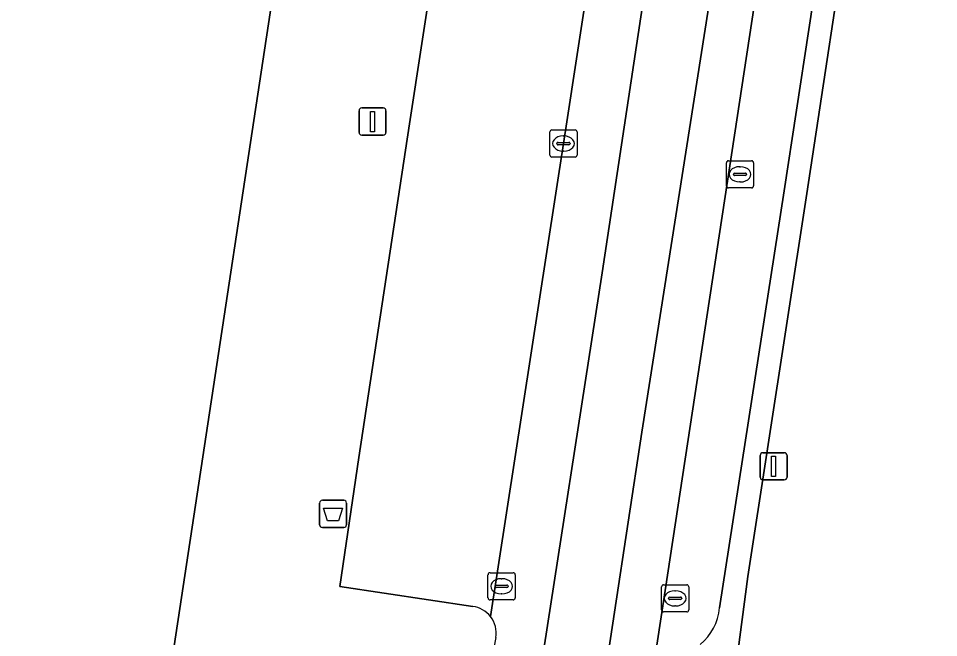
# Model space of a CAD drawing. Extents: x 161084 to 161928, y 385354 to 386522.
# Drawn here: x 161622.73 to 161656.61, y 385468.42 to 385491.21 of the extents above; entities that cross this region are included whole.
import ezdxf

# ---------------------------------------------------------------- set-up
doc = ezdxf.new("R2010")
doc.units = 0
for name, color, linetype in [('IMGEO_Afvalbak', 7, 'Continuous'), ('IMGEO_Fietspad_gesloten', 7, 'Continuous'), ('IMGEO_Groenvoorziening', 7, 'Continuous'), ('IMGEO_Kolk', 7, 'Continuous'), ('IMGEO_Lichtmast', 7, 'Continuous'), ('IMGEO_Pand', 7, 'Continuous'), ('IMGEO_Parkeervlak_open', 7, 'Continuous'), ('IMGEO_Rijbaan_lokaal_gesloten', 7, 'Continuous'), ('IMGEO_Voetpad_open', 7, 'Continuous')]:
    doc.layers.add(name, color=color, linetype=linetype)

msp = doc.modelspace()

# ---------------------------------------------------------------- linework, layer by layer
at = {"layer": 'IMGEO_Afvalbak'}
for p, q in [((161633.821, 385472.573), (161633.821, 385473.373)), ((161633.821, 385473.373), (161633.821, 385472.573)), ((161633.921, 385473.473), (161634.711, 385473.473)), ((161634.711, 385473.473), (161633.921, 385473.473)), ((161634.811, 385473.373), (161634.811, 385472.573)), ((161634.811, 385472.573), (161634.811, 385473.373)), ((161634.711, 385472.473), (161633.921, 385472.473)), ((161633.921, 385472.473), (161634.711, 385472.473))]:
    msp.add_line(p, q, dxfattribs=at)
msp.add_lwpolyline([(161633.964, 385473.187), (161634.668, 385473.187), (161634.519, 385472.717), (161634.113, 385472.717), (161633.964, 385473.187)], dxfattribs=at)
for centre, start, end in [((161633.921, 385473.373), 90, 180), ((161633.921, 385473.373), 90, 180), ((161634.711, 385473.373), 0, 90), ((161634.711, 385473.373), 360, 90), ((161633.921, 385472.573), 180, 270), ((161633.921, 385472.573), 180, 270), ((161634.711, 385472.573), 270, 0), ((161634.711, 385472.573), 270, 0)]:
    msp.add_arc(centre, 0.1, start, end, dxfattribs=at)
at = {"layer": 'IMGEO_Fietspad_gesloten'}
for points in [[(161657.676, 385557.376), (161657.035, 385551.607), (161656.101, 385544.122), (161653.229, 385525.292), (161650.81, 385509.078), (161648.418, 385493.406), (161645.687, 385475.984), (161644.173, 385466.039), (161645.972, 385465.882), (161645.921, 385466.044), (161654.912, 385525.117), (161655.077, 385525.205), (161655.27, 385526.392)], [(161640.307, 385468.42), (161639.981, 385466.717), (161641.834, 385466.406), (161644.23, 385481.84), (161647.175, 385501.347), (161649.95, 385519.187)], [(161647.816, 385519.194), (161646.455, 385510.418), (161642.802, 385486.602), (161640.112, 385469.197)]]:
    msp.add_lwpolyline(points, dxfattribs=at)
msp.add_arc((161639.335, 385468.589), 0.987, 350.1456, 38.031, dxfattribs=at)
at = {"layer": 'IMGEO_Groenvoorziening'}
msp.add_lwpolyline([(161661.208, 385537.956), (161659.14, 385524.383), (161657.879, 385524.571), (161655.178, 385507.25), (161651.761, 385484.769), (161649.596, 385470.673), (161648.548, 385462.752), (161648.507, 385462.144)], dxfattribs=at)
at = {"layer": 'IMGEO_Kolk'}
for p, q in [((161642.301, 385486.176), (161642.301, 385487.028)), ((161642.376, 385487.102), (161643.228, 385487.102)), ((161643.302, 385487.028), (161643.302, 385486.176)), ((161642.56, 385486.596), (161642.56, 385486.608)), ((161642.603, 385486.645), (161643.001, 385486.645)), ((161642.789, 385486.882), (161642.814, 385486.882)), ((161643.044, 385486.608), (161643.044, 385486.596)), ((161642.998, 385486.559), (161642.6, 385486.559)), ((161642.812, 385486.322), (161642.787, 385486.322)), ((161643.228, 385486.102), (161642.376, 385486.102)), ((161648.876, 385485.97), (161649.728, 385485.97)), ((161648.801, 385485.044), (161648.801, 385485.896)), ((161649.289, 385485.75), (161649.314, 385485.75)), ((161649.802, 385485.896), (161649.802, 385485.044)), ((161649.06, 385485.464), (161649.06, 385485.476)), ((161649.498, 385485.427), (161649.1, 385485.427)), ((161649.103, 385485.513), (161649.501, 385485.513)), ((161649.544, 385485.476), (161649.544, 385485.464)), ((161649.728, 385484.97), (161648.876, 385484.97)), ((161649.312, 385485.19), (161649.287, 385485.19)), ((161640.021, 385469.881), (161640.021, 385470.733)), ((161640.096, 385470.807), (161640.948, 385470.807)), ((161641.022, 385470.733), (161641.022, 385469.881)), ((161640.28, 385470.301), (161640.28, 385470.313)), ((161640.323, 385470.35), (161640.721, 385470.35)), ((161640.509, 385470.587), (161640.534, 385470.587)), ((161640.764, 385470.313), (161640.764, 385470.301)), ((161646.489, 385470.363), (161647.341, 385470.363)), ((161640.718, 385470.264), (161640.32, 385470.264)), ((161640.532, 385470.027), (161640.507, 385470.027)), ((161646.414, 385469.437), (161646.414, 385470.289)), ((161646.902, 385470.143), (161646.927, 385470.143)), ((161647.415, 385470.289), (161647.415, 385469.437)), ((161640.948, 385469.807), (161640.096, 385469.807)), ((161646.673, 385469.857), (161646.673, 385469.869)), ((161647.111, 385469.82), (161646.713, 385469.82)), ((161646.716, 385469.906), (161647.114, 385469.906)), ((161647.157, 385469.869), (161647.157, 385469.857)), ((161647.341, 385469.363), (161646.489, 385469.363)), ((161646.925, 385469.583), (161646.9, 385469.583))]:
    msp.add_line(p, q, dxfattribs=at)
for points in [[(161642.301, 385486.176), (161642.301, 385487.028)], [(161642.376, 385487.102), (161643.228, 385487.102)], [(161643.302, 385487.028), (161643.302, 385486.176)], [(161643.228, 385486.102), (161642.376, 385486.102)], [(161648.876, 385485.97), (161649.728, 385485.97)], [(161648.801, 385485.044), (161648.801, 385485.896)], [(161649.802, 385485.896), (161649.802, 385485.044)], [(161649.728, 385484.97), (161648.876, 385484.97)], [(161640.021, 385469.881), (161640.021, 385470.733)], [(161640.096, 385470.807), (161640.948, 385470.807)], [(161641.022, 385470.733), (161641.022, 385469.881)], [(161646.489, 385470.363), (161647.341, 385470.363)], [(161646.414, 385469.437), (161646.414, 385470.289)], [(161647.415, 385470.289), (161647.415, 385469.437)], [(161640.948, 385469.807), (161640.096, 385469.807)], [(161647.341, 385469.363), (161646.489, 385469.363)]]:
    msp.add_lwpolyline(points, dxfattribs=at)
for centre, radius, start, end in [((161642.378, 385487.026), 0.0765, 91.552, 178.448), ((161642.378, 385487.026), 0.0765, 91.552, 178.448), ((161643.226, 385487.026), 0.0765, 1.552, 88.448), ((161643.226, 385487.026), 0.0765, 1.552, 88.448), ((161642.6, 385486.605), 0.0403, 85.8775, 175.7526), ((161642.597, 385486.595), 0.0366, 178.938, 274.7102), ((161643.001, 385486.602), 0.043, 264.8664, 352.4533), ((161643.005, 385486.607), 0.0386, 1.7309, 96.639), ((161642.378, 385486.178), 0.0765, 181.552, 268.448), ((161642.378, 385486.178), 0.0765, 181.552, 268.448), ((161643.226, 385486.178), 0.0765, 271.552, 358.448), ((161643.226, 385486.178), 0.0765, 271.552, 358.448), ((161648.878, 385485.894), 0.0765, 91.552, 178.448), ((161648.878, 385485.894), 0.0765, 91.552, 178.448), ((161649.726, 385485.894), 0.0765, 1.552, 88.448), ((161649.726, 385485.894), 0.0765, 1.552, 88.448), ((161649.1, 385485.473), 0.0403, 85.8775, 175.7526), ((161649.097, 385485.463), 0.0366, 178.938, 274.7102), ((161649.501, 385485.47), 0.043, 264.8664, 352.4533), ((161649.505, 385485.475), 0.0386, 1.7309, 96.639), ((161648.878, 385485.046), 0.0765, 181.552, 268.448), ((161648.878, 385485.046), 0.0765, 181.552, 268.448), ((161649.726, 385485.046), 0.0765, 271.552, 358.448), ((161649.726, 385485.046), 0.0765, 271.552, 358.448), ((161640.098, 385470.731), 0.0765, 91.552, 178.448), ((161640.098, 385470.731), 0.0765, 91.552, 178.448), ((161640.946, 385470.731), 0.0765, 1.552, 88.448), ((161640.946, 385470.731), 0.0765, 1.552, 88.448), ((161640.32, 385470.31), 0.0403, 85.8775, 175.7526), ((161640.725, 385470.312), 0.0386, 1.7309, 96.639), ((161646.491, 385470.287), 0.0765, 91.552, 178.448), ((161646.491, 385470.287), 0.0765, 91.552, 178.448), ((161647.339, 385470.287), 0.0765, 1.552, 88.448), ((161647.339, 385470.287), 0.0765, 1.552, 88.448), ((161640.317, 385470.3), 0.0366, 178.938, 274.7102), ((161640.721, 385470.307), 0.043, 264.8664, 352.4533), ((161640.098, 385469.883), 0.0765, 181.552, 268.448), ((161640.098, 385469.883), 0.0765, 181.552, 268.448), ((161640.946, 385469.883), 0.0765, 271.552, 358.448), ((161640.946, 385469.883), 0.0765, 271.552, 358.448), ((161646.713, 385469.866), 0.0403, 85.8775, 175.7526), ((161646.71, 385469.856), 0.0366, 178.938, 274.7102), ((161647.114, 385469.863), 0.043, 264.8664, 352.4533), ((161647.118, 385469.868), 0.0386, 1.7309, 96.639), ((161646.491, 385469.439), 0.0765, 181.552, 268.448), ((161646.491, 385469.439), 0.0765, 181.552, 268.448), ((161647.339, 385469.439), 0.0765, 271.552, 358.448), ((161647.339, 385469.439), 0.0765, 271.552, 358.448)]:
    msp.add_arc(centre, radius, start, end, dxfattribs=at)
for centre, major_axis, ratio, start_param, end_param in [((161642.788, 385486.602), (-0.387, 0.002), 0.722429, 4.712389, 7.853982), ((161642.813, 385486.602), (-0.39, 0.002), 0.717154, 1.570796, 4.712389), ((161649.288, 385485.47), (-0.387, 0.002), 0.722429, 4.712389, 7.853982), ((161649.313, 385485.47), (-0.39, 0.002), 0.717154, 1.570796, 4.712389), ((161640.508, 385470.307), (-0.387, 0.002), 0.722429, 4.712389, 7.853982), ((161640.533, 385470.307), (-0.39, 0.002), 0.717154, 1.570796, 4.712389), ((161646.901, 385469.863), (-0.387, 0.002), 0.722429, 4.712389, 7.853982), ((161646.926, 385469.863), (-0.39, 0.002), 0.717154, 1.570796, 4.712389)]:
    msp.add_ellipse(centre, major_axis=major_axis, ratio=ratio, start_param=start_param, end_param=end_param, dxfattribs=at)
at = {"layer": 'IMGEO_Lichtmast'}
for p, q in [((161635.271, 385487.013), (161635.271, 385487.813)), ((161635.271, 385487.813), (161635.271, 385487.013)), ((161635.371, 385487.913), (161636.161, 385487.913)), ((161636.161, 385487.913), (161635.371, 385487.913)), ((161636.261, 385487.813), (161636.261, 385487.013)), ((161636.261, 385487.013), (161636.261, 385487.813)), ((161636.161, 385486.913), (161635.371, 385486.913)), ((161635.371, 385486.913), (161636.161, 385486.913)), ((161650.043, 385474.325), (161650.043, 385475.125)), ((161650.043, 385475.125), (161650.043, 385474.325)), ((161650.143, 385475.225), (161650.933, 385475.225)), ((161650.933, 385475.225), (161650.143, 385475.225)), ((161651.033, 385475.125), (161651.033, 385474.325)), ((161651.033, 385474.325), (161651.033, 385475.125)), ((161650.933, 385474.225), (161650.143, 385474.225)), ((161650.143, 385474.225), (161650.933, 385474.225))]:
    msp.add_line(p, q, dxfattribs=at)
for points in [[(161635.691, 385487.788), (161635.841, 385487.788), (161635.841, 385487.038), (161635.691, 385487.038), (161635.691, 385487.788)], [(161650.463, 385475.1), (161650.613, 385475.1), (161650.613, 385474.35), (161650.463, 385474.35), (161650.463, 385475.1)]]:
    msp.add_lwpolyline(points, dxfattribs=at)
for centre, start, end in [((161635.371, 385487.813), 90, 180), ((161635.371, 385487.813), 90, 180), ((161636.161, 385487.813), 0, 90), ((161636.161, 385487.813), 360, 90), ((161635.371, 385487.013), 180, 270), ((161635.371, 385487.013), 180, 270), ((161636.161, 385487.013), 270, 0), ((161636.161, 385487.013), 270, 0), ((161650.143, 385475.125), 90, 180), ((161650.143, 385475.125), 90, 180), ((161650.933, 385475.125), 0, 90), ((161650.933, 385475.125), 360, 90), ((161650.143, 385474.325), 180, 270), ((161650.143, 385474.325), 180, 270), ((161650.933, 385474.325), 270, 0), ((161650.933, 385474.325), 270, 0)]:
    msp.add_arc(centre, 0.1, start, end, dxfattribs=at)
at = {"layer": 'IMGEO_Pand'}
msp.add_lwpolyline([(161605.265, 385465.382), (161614.61, 385465.848), (161618.058, 385465.325), (161617.923, 385464.439), (161616.668, 385464.63), (161616.532, 385463.731), (161621.059, 385462.994), (161621.227, 385464.1), (161621.53, 385466.101), (161628.006, 385465.119), (161633.299, 385500), (161636.907, 385522.697), (161623.839, 385524.734), (161622.681, 385548.29), (161620.53, 385548.19), (161616.769, 385548.015), (161601.041, 385547.282), (161602.865, 385509.999), (161613.597, 385508.326), (161612.319, 385500), (161608.42, 385474.596), (161604.686, 385475.163), (161605.075, 385468.597)], close=True, dxfattribs=at)
at = {"layer": 'IMGEO_Parkeervlak_open'}
for points in [[(161655.077, 385525.205), (161654.912, 385525.117), (161645.921, 385466.044), (161645.972, 385465.882)], [(161647.069, 385518.995), (161642.132, 385519.767), (161640.593, 385509.875), (161637.136, 385487.334), (161635.266, 385475.049), (161634.565, 385470.3), (161639.461, 385469.565)], [(161640.112, 385469.197), (161642.802, 385486.602), (161646.455, 385510.418), (161647.816, 385519.194)], [(161648.543, 385469.513), (161650.93, 385484.859), (161654.564, 385508.627)]]:
    msp.add_lwpolyline(points, dxfattribs=at)
for centre, radius, start, end in [((161639.338, 385468.587), 0.986, 38.2272, 82.8152), ((161646.658, 385469.653), 1.89, 308.3894, 355.7454)]:
    msp.add_arc(centre, radius, start, end, dxfattribs=at)
at = {"layer": 'IMGEO_Rijbaan_lokaal_gesloten'}
msp.add_lwpolyline([(161654.621, 385550.774), (161652.131, 385533.824), (161649.95, 385519.187), (161647.175, 385501.347), (161644.23, 385481.84), (161641.834, 385466.406), (161644.173, 385466.039), (161645.687, 385475.984), (161648.418, 385493.406), (161650.81, 385509.078)], dxfattribs=at)
at = {"layer": 'IMGEO_Voetpad_open'}
for points in [[(161640.593, 385509.875), (161642.132, 385519.767), (161636.907, 385522.697), (161633.299, 385500), (161628.006, 385465.119), (161627.84, 385464.022)], [(161656.511, 385521.404), (161654.564, 385508.627), (161650.93, 385484.859), (161648.543, 385469.513)], [(161639.461, 385469.565), (161634.565, 385470.3), (161635.266, 385475.049), (161637.136, 385487.334), (161640.593, 385509.875)], [(161646.866, 385440.852), (161647.015, 385446.776), (161647.198, 385449.946), (161647.537, 385453.796), (161647.993, 385458.185), (161648.507, 385462.144), (161648.548, 385462.752), (161649.596, 385470.673), (161651.761, 385484.769), (161655.178, 385507.25)]]:
    msp.add_lwpolyline(points, dxfattribs=at)
for centre, radius, start, end in [((161639.338, 385468.587), 0.986, 38.2272, 82.8152), ((161646.658, 385469.653), 1.89, 308.3894, 355.7454), ((161639.335, 385468.589), 0.987, 350.1456, 38.031)]:
    msp.add_arc(centre, radius, start, end, dxfattribs=at)

doc.saveas('drawing.dxf')
